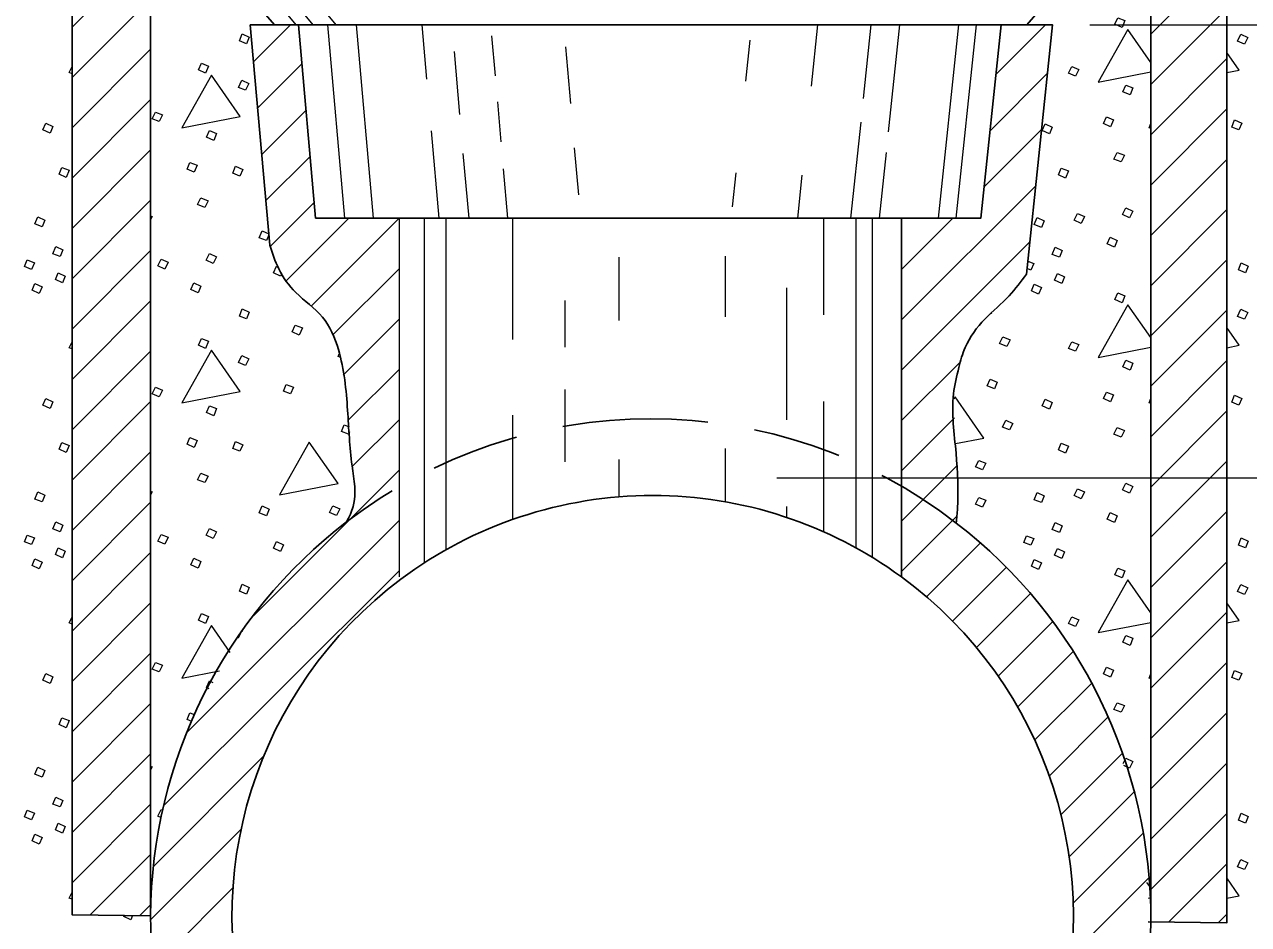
# Model space of a CAD drawing. Extents: x 1036.7 to 1070.7, y 883.9 to 905.9.
# Drawn here: x 1040.278 to 1042.856, y 895.731 to 897.627 of the extents above; entities that cross this region are included whole.
import ezdxf

# ---------------------------------------------------------------- set-up
doc = ezdxf.new("R2010")
doc.units = 0
doc.header["$LTSCALE"] = 0.062
doc.linetypes.add('MEDIUM_DASHED', pattern=[4.5, 3, -1.5])
doc.layers.add('1', color=7, linetype='Continuous', lineweight=13)

msp = doc.modelspace()

# ---------------------------------------------------------------- linework, layer by layer
at = {"layer": '1', "lineweight": 25}
for p, q in [((1040.80475, 897.62617), (1040.544, 897.932)), ((1042.38967, 897.62617), (1042.65067, 897.932)), ((1040.75383, 897.62617), (1040.79475, 897.16267)), ((1040.85558, 897.62617), (1040.75383, 897.62617)), ((1042.33542, 897.62617), (1040.85558, 897.62617)), ((1042.33542, 897.62617), (1042.38967, 897.62617)), ((1042.1255, 897.21933), (1041.06783, 897.21933)), ((1040.73583, 896.35033), (1040.73783, 896.34942))]:
    msp.add_line(p, q, dxfattribs=at)
at = {"layer": '1'}
for p, q in [((1040.88608, 897.62617), (1040.73833, 897.80708)), ((1040.37842, 897.62167), (1040.544, 897.78717)), ((1040.85042, 897.62617), (1040.71342, 897.794)), ((1040.93483, 897.62617), (1040.8345, 897.74917)), ((1042.65067, 897.60717), (1042.81083, 897.76733)), ((1040.37842, 897.51558), (1040.544, 897.68117)), ((1042.65067, 897.50108), (1042.81083, 897.66125)), ((1040.76067, 897.54842), (1040.83858, 897.62617)), ((1040.85558, 897.62617), (1040.80475, 897.62617)), ((1040.95325, 897.21933), (1040.91733, 897.62617)), ((1041.0135, 897.21933), (1040.97758, 897.62617)), ((1041.12592, 897.51192), (1041.11583, 897.62617)), ((1041.94892, 897.62617), (1041.93533, 897.49733)), ((1042.06108, 897.62617), (1042.04483, 897.47133)), ((1042.12108, 897.62617), (1042.09742, 897.40117)), ((1042.24533, 897.62617), (1042.20258, 897.21933)), ((1042.28275, 897.62617), (1042.24, 897.21933)), ((1042.32458, 897.52192), (1042.42883, 897.62617)), ((1042.52192, 897.62617), (1045.66242, 897.62617)), ((1041.27017, 897.51875), (1041.26275, 897.60317)), ((1041.80575, 897.59417), (1041.79675, 897.508)), ((1042.65067, 897.54742), (1042.60208, 897.61667)), ((1040.37842, 897.40958), (1040.544, 897.57517)), ((1041.19542, 897.43742), (1041.18367, 897.57042)), ((1041.42892, 897.46067), (1041.41833, 897.58017)), ((1040.76933, 897.451), (1040.86275, 897.54433)), ((1042.65067, 897.39508), (1042.81083, 897.55525)), ((1042.31208, 897.4035), (1042.43317, 897.5245)), ((1040.37842, 897.30358), (1040.544, 897.46917)), ((1041.28242, 897.38025), (1041.275, 897.46408)), ((1040.77792, 897.35358), (1040.87133, 897.447)), ((1042.65067, 897.28908), (1042.81083, 897.44925)), ((1042.03958, 897.42183), (1042.01833, 897.21933)), ((1041.15175, 897.21933), (1041.1355, 897.40333)), ((1042.29967, 897.28508), (1042.42067, 897.40608)), ((1040.37842, 897.1975), (1040.544, 897.36308)), ((1041.44583, 897.26875), (1041.43708, 897.36775)), ((1040.7865, 897.25617), (1040.87992, 897.3495)), ((1041.21467, 897.21933), (1041.20258, 897.35583)), ((1042.09292, 897.35783), (1042.07833, 897.21933)), ((1042.65067, 897.18308), (1042.81083, 897.34317)), ((1041.29658, 897.21933), (1041.28742, 897.32292)), ((1041.77642, 897.31492), (1041.76883, 897.24283)), ((1041.91567, 897.30967), (1041.90617, 897.21933)), ((1042.1255, 897.00492), (1042.40825, 897.28767)), ((1040.37842, 897.09158), (1040.544, 897.25717)), ((1040.79592, 897.15958), (1040.8885, 897.25208)), ((1042.65067, 897.07708), (1042.81083, 897.23725)), ((1040.82942, 897.08708), (1040.96175, 897.21933)), ((1040.88217, 897.03383), (1041.06775, 897.21933)), ((1041.06783, 896.46367), (1041.06783, 897.21933)), ((1041.11983, 897.21933), (1041.11983, 896.49283)), ((1041.16542, 897.21933), (1041.16542, 896.52042)), ((1041.30592, 897.21933), (1041.30592, 896.964)), ((1041.961, 897.21933), (1041.961, 897.01542)), ((1042.02933, 897.21933), (1042.02933, 896.525)), ((1042.0635, 897.21933), (1042.0635, 896.50517)), ((1042.1255, 897.21692), (1042.12792, 897.21933)), ((1042.1255, 897.11092), (1042.23392, 897.21933)), ((1040.77875, 897.19283), (1040.79267, 897.18642)), ((1042.1255, 896.89892), (1042.39583, 897.16925)), ((1040.37842, 896.98558), (1040.544, 897.15117)), ((1041.53, 897.13708), (1041.53, 897.004)), ((1041.75408, 897.139), (1041.75408, 897.01158)), ((1042.65067, 896.97108), (1042.81083, 897.13125)), ((1040.80875, 897.11792), (1040.81258, 897.11608)), ((1040.92842, 896.97408), (1041.06783, 897.11342)), ((1041.88317, 897.07242), (1041.88317, 896.79483)), ((1040.37842, 896.87958), (1040.544, 897.04517)), ((1041.41608, 897.04575), (1041.41608, 896.94767)), ((1042.65067, 896.96775), (1042.60208, 897.037)), ((1042.65067, 896.86508), (1042.81083, 897.02525)), ((1040.94917, 896.88883), (1041.06783, 897.00742)), ((1040.37842, 896.7735), (1040.544, 896.93908)), ((1040.96058, 896.79417), (1041.06783, 896.90133)), ((1042.1255, 896.79292), (1042.24958, 896.917)), ((1042.65067, 896.759), (1042.81083, 896.91917)), ((1041.41608, 896.8585), (1041.41608, 896.706)), ((1040.37842, 896.6675), (1040.544, 896.83308)), ((1041.961, 896.83283), (1041.961, 896.559)), ((1042.23825, 896.84308), (1042.23567, 896.83842)), ((1040.9685, 896.69617), (1041.06783, 896.79533)), ((1041.30592, 896.80433), (1041.30592, 896.58442)), ((1042.1255, 896.68692), (1042.23717, 896.7985)), ((1042.65067, 896.653), (1042.81083, 896.81317)), ((1040.95167, 896.78408), (1040.96183, 896.78)), ((1040.37842, 896.56158), (1040.544, 896.72717)), ((1041.75408, 896.734), (1041.75408, 896.62192)), ((1041.53, 896.71117), (1041.53, 896.63225)), ((1042.1255, 896.58092), (1042.24192, 896.69733)), ((1042.65067, 896.54708), (1042.81083, 896.70725)), ((1040.761, 896.38267), (1041.06783, 896.68942)), ((1045.865, 896.67133), (1041.86275, 896.67133)), ((1040.37842, 896.45558), (1040.544, 896.62108)), ((1041.88317, 896.61225), (1041.88317, 896.58925)), ((1042.1255, 896.47483), (1042.24217, 896.59158)), ((1042.65067, 896.44108), (1042.81083, 896.60125)), ((1040.61992, 896.13558), (1041.06783, 896.58342)), ((1040.37842, 896.3495), (1040.544, 896.51508)), ((1042.17817, 896.42158), (1042.29142, 896.53475)), ((1042.233, 896.37042), (1042.34592, 896.48333)), ((1042.65067, 896.335), (1042.81083, 896.49517)), ((1040.57142, 895.98108), (1041.06783, 896.47733)), ((1042.65067, 896.38808), (1042.60208, 896.45733)), ((1040.37842, 896.2435), (1040.544, 896.40908)), ((1042.28342, 896.31483), (1042.39675, 896.42817)), ((1042.65067, 896.229), (1042.81083, 896.38917)), ((1040.71167, 896.30458), (1040.67183, 896.36133)), ((1042.32925, 896.25458), (1042.44375, 896.36908)), ((1040.37842, 896.13758), (1040.544, 896.30317)), ((1042.37008, 896.18942), (1042.48683, 896.30625)), ((1042.65067, 896.123), (1042.81083, 896.28317)), ((1040.66783, 896.24442), (1040.67508, 896.2415)), ((1042.406, 896.11942), (1042.52583, 896.23917)), ((1040.37842, 896.03158), (1040.544, 896.19708)), ((1040.62683, 896.17742), (1040.636, 896.17383)), ((1042.65067, 896.01708), (1042.81083, 896.17725)), ((1042.4365, 896.04375), (1042.5605, 896.16792)), ((1040.37842, 895.9255), (1040.544, 896.09108)), ((1040.55033, 895.85392), (1040.78275, 896.08642)), ((1042.46083, 895.96217), (1042.59058, 896.09192)), ((1042.59267, 896.07058), (1042.59808, 896.0815)), ((1042.65067, 895.911), (1042.81083, 896.07117)), ((1042.47817, 895.8735), (1042.61542, 896.01075)), ((1040.37842, 895.8195), (1040.544, 895.98508)), ((1040.56583, 895.97358), (1040.5695, 895.97208)), ((1042.65067, 895.805), (1042.81083, 895.96517)), ((1040.54425, 895.74192), (1040.73492, 895.9325)), ((1042.48708, 895.77633), (1042.63442, 895.92367)), ((1040.41625, 895.75142), (1040.544, 895.87908)), ((1042.68817, 895.73658), (1042.81083, 895.85917)), ((1042.48292, 895.66625), (1042.64667, 895.83)), ((1042.65067, 895.80842), (1042.6425, 895.82008)), ((1040.54967, 895.64125), (1040.71825, 895.80975)), ((1042.64575, 895.78725), (1042.65067, 895.78825)), ((1040.52117, 895.75017), (1040.544, 895.77308)), ((1042.793, 895.73533), (1042.81083, 895.75308))]:
    msp.add_line(p, q, dxfattribs=at)
at = {"layer": '1', "lineweight": 25}
for points in [[(1040.37842, 899.5), (1040.37842, 895.75183), (1040.544, 895.74992), (1040.544, 897.932), (1040.544, 899.49558)], [(1042.81083, 899.49075), (1042.81083, 895.73517), (1042.64525, 895.73708)], [(1042.65067, 895.737), (1042.65067, 897.932), (1042.65067, 899.49892)], [(1041.06783, 897.21933), (1040.89142, 897.21933), (1040.8555, 897.62617)], [(1042.38867, 897.10125), (1042.44383, 897.62617), (1042.33542, 897.62617), (1042.29275, 897.21933), (1042.1255, 897.21933), (1042.1255, 896.46367)]]:
    msp.add_lwpolyline(points, dxfattribs=at)
at = {"layer": '1'}
for points in [[(1042.58108, 897.64158), (1042.59608, 897.63558), (1042.59008, 897.62067), (1042.57508, 897.62758)], [(1040.73683, 897.60767), (1040.75175, 897.60067), (1040.74575, 897.58667), (1040.73083, 897.59267)], [(1042.84008, 897.60708), (1042.85508, 897.60008), (1042.84808, 897.58608), (1042.83308, 897.59208)], [(1040.65083, 897.54567), (1040.66583, 897.53967), (1040.65983, 897.52467), (1040.64483, 897.53167)], [(1040.67183, 897.52067), (1040.60983, 897.40975), (1040.73283, 897.43375)], [(1042.48417, 897.53867), (1042.49917, 897.53267), (1042.49217, 897.51867), (1042.47717, 897.52467)], [(1040.73583, 897.50967), (1040.75075, 897.50267), (1040.74375, 897.48867), (1040.72883, 897.49467)], [(1042.59808, 897.49967), (1042.61308, 897.49367), (1042.60708, 897.47875), (1042.59208, 897.48567)], [(1040.55392, 897.44275), (1040.56883, 897.43675), (1040.56183, 897.42275), (1040.54692, 897.42875)], [(1040.32325, 897.41917), (1040.33825, 897.41217), (1040.33225, 897.39817), (1040.31725, 897.40517)], [(1042.42817, 897.41775), (1042.44317, 897.41075), (1042.43717, 897.39675), (1042.42217, 897.40375)], [(1042.55708, 897.43275), (1042.57208, 897.42675), (1042.56608, 897.41175), (1042.55108, 897.41875)], [(1042.82708, 897.42617), (1042.84208, 897.41917), (1042.83608, 897.40517), (1042.82108, 897.41117)], [(1040.66783, 897.40375), (1040.68283, 897.39775), (1040.67683, 897.38275), (1040.66183, 897.38975)], [(1040.62683, 897.33675), (1040.64183, 897.33083), (1040.63583, 897.31583), (1040.62083, 897.32283)], [(1042.58008, 897.35775), (1042.59508, 897.35175), (1042.58808, 897.33775), (1042.57308, 897.34375)], [(1040.35725, 897.32625), (1040.37225, 897.32025), (1040.36625, 897.30525), (1040.35125, 897.31225)], [(1040.72283, 897.32883), (1040.73783, 897.32183), (1040.73183, 897.30783), (1040.71683, 897.31383)], [(1042.46217, 897.32483), (1042.47717, 897.31883), (1042.47117, 897.30383), (1042.45617, 897.31083)], [(1040.64983, 897.26183), (1040.66483, 897.25583), (1040.65783, 897.24183), (1040.64283, 897.24783)], [(1042.59808, 897.24083), (1042.61308, 897.23383), (1042.60608, 897.21983), (1042.59108, 897.22683)], [(1040.30625, 897.22225), (1040.32125, 897.21525), (1040.31525, 897.20125), (1040.30025, 897.20725)], [(1042.41117, 897.22083), (1042.42617, 897.21383), (1042.42017, 897.19983), (1042.40517, 897.20583)], [(1042.49617, 897.22883), (1042.51108, 897.22283), (1042.50417, 897.20783), (1042.48917, 897.21483)], [(1040.34425, 897.15933), (1040.35925, 897.15233), (1040.35325, 897.13833), (1040.33825, 897.14433)], [(1042.44917, 897.15792), (1042.46417, 897.15092), (1042.45817, 897.13692), (1042.44317, 897.14292)], [(1042.56508, 897.17892), (1042.58008, 897.17192), (1042.57408, 897.15792), (1042.55908, 897.16492)], [(1040.28425, 897.13133), (1040.29925, 897.12533), (1040.29325, 897.11133), (1040.27825, 897.11733)], [(1040.56583, 897.13292), (1040.58083, 897.12692), (1040.57383, 897.11192), (1040.55892, 897.11892)], [(1040.66783, 897.14492), (1040.68283, 897.13792), (1040.67583, 897.12392), (1040.66083, 897.13092)], [(1040.34925, 897.10433), (1040.36425, 897.09733), (1040.35825, 897.08333), (1040.34325, 897.09033)], [(1042.45417, 897.10292), (1042.46917, 897.09592), (1042.46317, 897.08192), (1042.44817, 897.08892)], [(1042.84108, 897.12533), (1042.85608, 897.11833), (1042.85008, 897.10433), (1042.83508, 897.11033)], [(1040.30025, 897.08133), (1040.31525, 897.07433), (1040.30925, 897.06033), (1040.29425, 897.06733)], [(1040.63483, 897.08292), (1040.64983, 897.07592), (1040.64383, 897.06192), (1040.62883, 897.06892)], [(1042.40517, 897.07992), (1042.42017, 897.07292), (1042.41417, 897.05892), (1042.39917, 897.06592)], [(1042.58108, 897.06192), (1042.59608, 897.05592), (1042.59008, 897.041), (1042.57508, 897.048)], [(1040.73683, 897.028), (1040.75175, 897.021), (1040.74575, 897.007), (1040.73083, 897.013)], [(1042.84008, 897.02742), (1042.85508, 897.02042), (1042.84808, 897.00642), (1042.83308, 897.01242)], [(1040.84875, 896.994), (1040.86375, 896.988), (1040.85675, 896.973), (1040.84175, 896.98)], [(1040.65083, 896.966), (1040.66583, 896.96), (1040.65983, 896.945), (1040.64483, 896.952)], [(1042.33917, 896.969), (1042.35417, 896.963), (1042.34717, 896.949), (1042.33225, 896.955)], [(1042.48417, 896.959), (1042.49917, 896.953), (1042.49217, 896.939), (1042.47717, 896.945)], [(1040.67183, 896.941), (1040.60983, 896.83008), (1040.73283, 896.85408)], [(1040.73583, 896.93), (1040.75075, 896.923), (1040.74375, 896.909), (1040.72883, 896.915)], [(1042.59808, 896.92), (1042.61308, 896.914), (1042.60708, 896.89908), (1042.59208, 896.906)], [(1042.31225, 896.88008), (1042.32725, 896.87408), (1042.32125, 896.86008), (1042.30625, 896.86608)], [(1040.55392, 896.86308), (1040.56883, 896.85708), (1040.56183, 896.84308), (1040.54692, 896.84908)], [(1040.82975, 896.86908), (1040.84475, 896.86308), (1040.83875, 896.84908), (1040.82375, 896.85508)], [(1042.55708, 896.85308), (1042.57208, 896.84708), (1042.56608, 896.83208), (1042.55108, 896.83908)], [(1042.82708, 896.8465), (1042.84208, 896.8395), (1042.83608, 896.8255), (1042.82108, 896.8315)], [(1040.32325, 896.8395), (1040.33825, 896.8325), (1040.33225, 896.8185), (1040.31725, 896.8255)], [(1040.66783, 896.82408), (1040.68283, 896.81808), (1040.67683, 896.80308), (1040.66183, 896.81008)], [(1042.42817, 896.83808), (1042.44317, 896.83108), (1042.43717, 896.81708), (1042.42217, 896.82408)], [(1042.34517, 896.79408), (1042.36017, 896.78708), (1042.35317, 896.77308), (1042.33817, 896.77908)], [(1042.58008, 896.77808), (1042.59508, 896.77208), (1042.58808, 896.75808), (1042.57308, 896.76408)], [(1040.35725, 896.74658), (1040.37225, 896.74058), (1040.36625, 896.72558), (1040.35125, 896.73258)], [(1040.62683, 896.75708), (1040.64183, 896.75117), (1040.63583, 896.73617), (1040.62083, 896.74317)], [(1040.72283, 896.74917), (1040.73783, 896.74217), (1040.73183, 896.72817), (1040.71683, 896.73417)], [(1040.87775, 896.74717), (1040.81575, 896.63617), (1040.93867, 896.66017)], [(1042.46217, 896.74517), (1042.47717, 896.73917), (1042.47117, 896.72417), (1042.45617, 896.73117)], [(1042.28825, 896.70917), (1042.30325, 896.70317), (1042.29625, 896.68917), (1042.28125, 896.69517)], [(1040.64983, 896.68217), (1040.66483, 896.67617), (1040.65783, 896.66217), (1040.64283, 896.66817)], [(1040.30625, 896.64258), (1040.32125, 896.63558), (1040.31525, 896.62158), (1040.30025, 896.62758)], [(1042.41117, 896.64117), (1042.42617, 896.63417), (1042.42017, 896.62017), (1042.40517, 896.62617)], [(1042.49617, 896.64917), (1042.51108, 896.64317), (1042.50417, 896.62817), (1042.48917, 896.63517)], [(1042.59808, 896.66117), (1042.61308, 896.65417), (1042.60608, 896.64017), (1042.59108, 896.64717)], [(1040.77875, 896.61317), (1040.79375, 896.60625), (1040.78775, 896.59225), (1040.77275, 896.59825)], [(1040.92767, 896.61317), (1040.94267, 896.60725), (1040.93567, 896.59325), (1040.92075, 896.59925)], [(1042.28825, 896.63117), (1042.30325, 896.62517), (1042.29625, 896.61025), (1042.28125, 896.61717)], [(1042.56508, 896.59925), (1042.58008, 896.59225), (1042.57408, 896.57825), (1042.55908, 896.58525)], [(1040.34425, 896.57967), (1040.35925, 896.57267), (1040.35325, 896.55867), (1040.33825, 896.56467)], [(1040.66783, 896.56525), (1040.68283, 896.55825), (1040.67583, 896.54425), (1040.66083, 896.55125)], [(1042.44917, 896.57825), (1042.46417, 896.57125), (1042.45817, 896.55725), (1042.44317, 896.56325)], [(1040.28425, 896.55167), (1040.29925, 896.54567), (1040.29325, 896.53167), (1040.27825, 896.53767)], [(1040.56583, 896.55325), (1040.58083, 896.54725), (1040.57383, 896.53225), (1040.55892, 896.53925)], [(1040.80875, 896.53825), (1040.82375, 896.53125), (1040.81775, 896.51725), (1040.80275, 896.52425)], [(1042.38917, 896.55025), (1042.40417, 896.54425), (1042.39817, 896.53025), (1042.38317, 896.53625)], [(1042.84108, 896.54567), (1042.85608, 896.53867), (1042.85008, 896.52467), (1042.83508, 896.53067)], [(1040.34925, 896.52467), (1040.36425, 896.51767), (1040.35825, 896.50367), (1040.34325, 896.51067)], [(1042.45417, 896.52325), (1042.46917, 896.51625), (1042.46317, 896.50225), (1042.44817, 896.50925)], [(1040.30025, 896.50167), (1040.31525, 896.49467), (1040.30925, 896.48067), (1040.29425, 896.48767)], [(1040.63483, 896.50325), (1040.64983, 896.49625), (1040.64383, 896.48225), (1040.62883, 896.48925)], [(1042.40517, 896.50025), (1042.42017, 896.49325), (1042.41417, 896.47925), (1042.39917, 896.48625)], [(1042.58108, 896.48225), (1042.59608, 896.47625), (1042.59008, 896.46133), (1042.57508, 896.46825)], [(1040.73683, 896.44833), (1040.75175, 896.44133), (1040.74575, 896.42733), (1040.73083, 896.43333)], [(1042.84008, 896.44775), (1042.85508, 896.44075), (1042.84808, 896.42675), (1042.83308, 896.43275)], [(1040.65083, 896.38633), (1040.66583, 896.38033), (1040.65983, 896.36533), (1040.64483, 896.37233)], [(1042.48417, 896.37933), (1042.49917, 896.37333), (1042.49217, 896.35933), (1042.47717, 896.36533)], [(1042.59808, 896.34033), (1042.61308, 896.33433), (1042.60708, 896.31942), (1042.59208, 896.32633)], [(1040.55392, 896.28342), (1040.56883, 896.27742), (1040.56183, 896.26342), (1040.54692, 896.26942)], [(1040.32325, 896.25983), (1040.33825, 896.25283), (1040.33225, 896.23883), (1040.31725, 896.24583)], [(1042.55708, 896.27342), (1042.57208, 896.26742), (1042.56608, 896.25242), (1042.55108, 896.25942)], [(1042.82708, 896.26683), (1042.84208, 896.25983), (1042.83608, 896.24583), (1042.82108, 896.25183)], [(1042.58008, 896.19842), (1042.59508, 896.19242), (1042.58808, 896.1785), (1042.57308, 896.18442)], [(1040.35725, 896.16692), (1040.37225, 896.16092), (1040.36625, 896.14592), (1040.35125, 896.15292)], [(1040.30625, 896.06292), (1040.32125, 896.05592), (1040.31525, 896.04192), (1040.30025, 896.04792)], [(1040.34425, 896), (1040.35925, 895.993), (1040.35325, 895.979), (1040.33825, 895.985)], [(1040.28425, 895.972), (1040.29925, 895.966), (1040.29325, 895.952), (1040.27825, 895.958)], [(1040.34925, 895.945), (1040.36425, 895.938), (1040.35825, 895.924), (1040.34325, 895.931)], [(1042.84108, 895.966), (1042.85608, 895.959), (1042.85008, 895.945), (1042.83508, 895.951)], [(1040.30025, 895.922), (1040.31525, 895.915), (1040.30925, 895.901), (1040.29425, 895.908)], [(1042.84008, 895.86808), (1042.85508, 895.86108), (1042.84808, 895.84708), (1042.83308, 895.85308)]]:
    msp.add_lwpolyline(points, close=True, dxfattribs=at)
for points in [[(1042.60208, 897.61667), (1042.54008, 897.50567), (1042.65067, 897.52725)], [(1042.81083, 897.526), (1042.83708, 897.53108), (1042.81083, 897.5685)], [(1040.37842, 897.52358), (1040.37225, 897.52608), (1040.37842, 897.53842)], [(1042.65067, 897.40833), (1042.64708, 897.40975), (1042.65067, 897.41875)], [(1040.544, 897.224), (1040.54692, 897.22283), (1040.544, 897.21558)], [(1040.79292, 897.18392), (1040.78775, 897.17192), (1040.77275, 897.17792), (1040.77875, 897.19283)], [(1042.39158, 897.12892), (1042.40417, 897.12392), (1042.39817, 897.10992), (1042.38992, 897.11325)], [(1040.82008, 897.10233), (1040.81775, 897.09692), (1040.80275, 897.10392), (1040.80875, 897.11792)], [(1042.60208, 897.037), (1042.54008, 896.926), (1042.65067, 896.94758)], [(1042.31483, 897.01933), (1042.31425, 897.018), (1042.31367, 897.01825)], [(1042.81083, 896.94633), (1042.83708, 896.95142), (1042.81083, 896.98883)], [(1040.37842, 896.94392), (1040.37225, 896.94642), (1040.37842, 896.95875)], [(1040.94233, 896.9265), (1040.93867, 896.928), (1040.94108, 896.93358)], [(1042.23958, 896.7445), (1042.29925, 896.75608), (1042.23825, 896.84308)], [(1042.65067, 896.82867), (1042.64708, 896.83008), (1042.65067, 896.83908)], [(1040.96275, 896.76892), (1040.96067, 896.76408), (1040.94567, 896.77008), (1040.95167, 896.78408)], [(1040.544, 896.64433), (1040.54692, 896.64317), (1040.544, 896.63592)], [(1042.60208, 896.45733), (1042.54008, 896.34633), (1042.65067, 896.36792)], [(1042.81083, 896.36667), (1042.83708, 896.37175), (1042.81083, 896.40917)], [(1040.37842, 896.36425), (1040.37225, 896.36675), (1040.37842, 896.37908)], [(1040.67183, 896.36133), (1040.60983, 896.25042), (1040.68925, 896.26592)], [(1040.7295, 896.33508), (1040.72883, 896.33533), (1040.73583, 896.35033)], [(1042.65067, 896.249), (1042.64708, 896.25042), (1042.65067, 896.25942)], [(1040.66717, 896.22792), (1040.66183, 896.23042), (1040.66783, 896.24442)], [(1040.63108, 896.15875), (1040.62083, 896.1635), (1040.62683, 896.17742)], [(1042.59808, 896.0815), (1042.61308, 896.0745), (1042.60608, 896.0605), (1042.59408, 896.06608)], [(1040.544, 896.06467), (1040.54692, 896.0635), (1040.544, 896.05625)], [(1040.56675, 895.95592), (1040.55892, 895.95958), (1040.56583, 895.97358)], [(1042.81083, 895.787), (1042.83708, 895.79208), (1042.81083, 895.8295)], [(1040.37842, 895.78458), (1040.37225, 895.78708), (1040.37842, 895.79942)], [(1040.50592, 895.75033), (1040.50217, 895.74117), (1040.48717, 895.74808), (1040.48825, 895.75058)]]:
    msp.add_lwpolyline(points, dxfattribs=at)
at = {"layer": '1', "linetype": 'MEDIUM_DASHED', "lineweight": 25}
for start_param, end_param in [(1.5707963, 2.2244416), (0.9133218, 1.5707963)]:
    msp.add_ellipse((1041.59731, 895.74346), major_axis=(1.05336, 0), ratio=0.999895, start_param=start_param, end_param=end_param, dxfattribs=at)
at = {"layer": '1', "lineweight": 25}
for centre, major_axis, start_param, end_param in [((1041.60147, 895.74916), (0.88608, 0), 1.5707963, 2.2122894), ((1041.60147, 895.74916), (0.88608, 0), 0.9380399, 1.5707963), ((1041.59731, 895.74346), (1.05336, 0), 2.2244416, 3.1354248), ((1041.59731, 895.74346), (1.05336, 0), 6.2770174, 7.1965071), ((1041.60147, 895.74916), (0.88608, 0), 2.2122894, 7.2212252), ((1041.59731, 895.74346), (1.05336, 0), 3.1354248, 6.2770174)]:
    msp.add_ellipse(centre, major_axis=major_axis, ratio=0.999895, start_param=start_param, end_param=end_param, dxfattribs=at)
for points in [[(1040.79475, 897.16267), (1040.814, 897.1125), (1040.84958, 897.06267), (1040.90575, 897.01108), (1040.93942, 896.94258), (1040.95883, 896.81467), (1040.96833, 896.69758), (1040.97075, 896.61217), (1040.95675, 896.57967)], [(1042.241, 896.57717), (1042.2435, 896.608), (1042.2405, 896.72408), (1042.23525, 896.84892), (1042.24633, 896.90492), (1042.25975, 896.94683), (1042.30117, 897.00667), (1042.35242, 897.05575), (1042.38867, 897.10125)]]:
    msp.add_spline(points, degree=3, dxfattribs=at)

doc.saveas('drawing.dxf')
